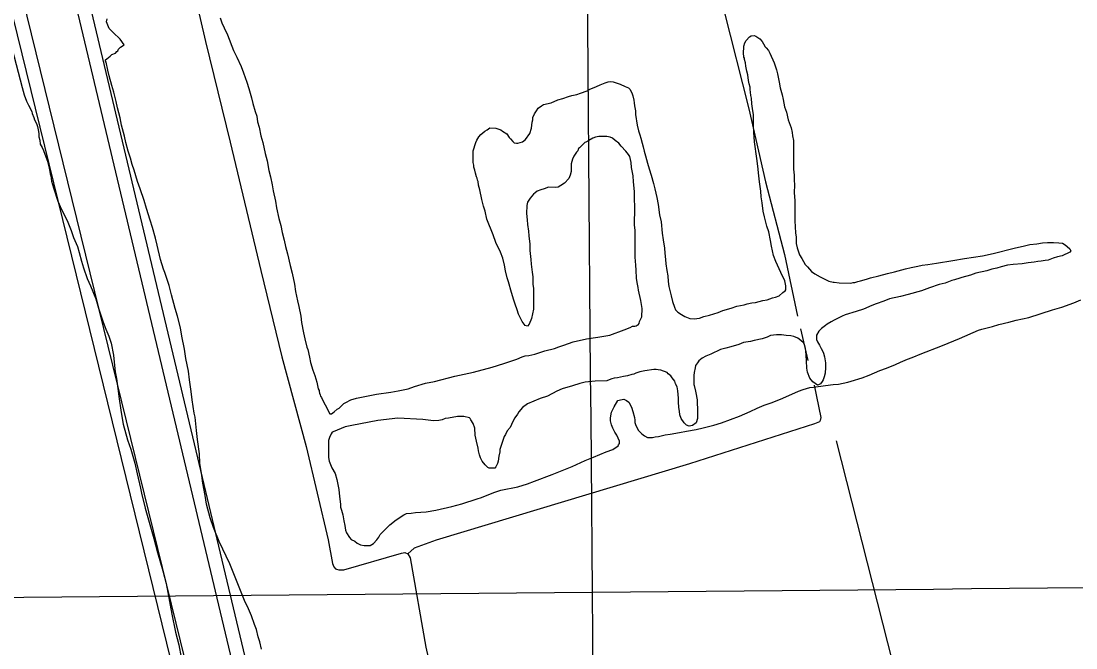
# Model space of a CAD drawing. Extents: x 3598634 to 3636690, y 517270 to 542944.
# Drawn here: x 3612111 to 3614405, y 528712 to 530075 of the extents above; entities that cross this region are included whole.
import ezdxf

# ---------------------------------------------------------------- set-up
doc = ezdxf.new("R2010")
doc.units = 0
for name, color, linetype in [('V-GRID-MAJR', 7, 'Continuous'), ('V-ROAD-CNTR', 7, 'Continuous'), ('V-SITE-VEGE', 7, 'Continuous'), ('V-TOPO-SHOR', 7, 'Continuous')]:
    doc.layers.add(name, color=color, linetype=linetype)

msp = doc.modelspace()

# ---------------------------------------------------------------- linework, layer by layer
at = {"layer": 'V-GRID-MAJR'}
for points in [[(3613409.3, 522775.2), (3613353.8, 528832.9), (3613298.2, 534893.6), (3613242.7, 540954.4), (3613242.7, 540957.4)], [(3602797.9, 528737.7), (3608075.8, 528784.9), (3613353.8, 528832.9), (3618631.7, 528881.6), (3623909.7, 528931.1), (3629187.6, 528981.4), (3634465.5, 529032.5), (3634465.6, 529032.5)]]:
    msp.add_spline(points, degree=3, dxfattribs=at)
at = {"layer": 'V-ROAD-CNTR'}
for points in [[(3611783.2, 531432.8), (3611935.5, 531471.8), (3612693.6, 528289.8), (3612652.8, 528232.1), (3612602.7, 528224.6), (3612537.8, 528243.5), (3612535.6, 528282.2), (3611767.9, 531407)], [(3611799.1, 531405.9), (3611913.4, 531435.1), (3612661.3, 528296), (3612635.7, 528259.9), (3612604.8, 528255.2), (3612566.5, 528266.4), (3612565.3, 528286.7), (3611799.1, 531405.9)]]:
    msp.add_lwpolyline(points, dxfattribs=at)
at = {"layer": 'V-SITE-VEGE'}
for points in [[(3612010.8, 530359.9), (3612044.3, 530212.9), (3612082.9, 530047), (3612113.2, 529930.4), (3612117.3, 529914.1)], [(3612352.1, 529763.1), (3612348.5, 529776.6), (3612344.1, 529791.6), (3612339, 529810.3), (3612336.1, 529824.6), (3612328.9, 529848.6), (3612326, 529864.3), (3612320.2, 529886), (3612317.3, 529899.5), (3612312.3, 529919.8), (3612307.9, 529934.7), (3612302.1, 529955.7), (3612299.2, 529967.7), (3612295.6, 529985), (3612294.1, 529987.2), (3612294.2, 529990.2), (3612297.2, 529992.4), (3612304.7, 529998.3), (3612308.5, 530002.1), (3612316, 530005), (3612319, 530008.7), (3612321.3, 530010.2), (3612322.8, 530013.2), (3612327.3, 530017.6), (3612334.9, 530022.7), (3612326.6, 530035), (3612311.1, 530049.9), (3612302.6, 530058.4), (3612296.6, 530072.8), (3612298.1, 530079.7)], [(3612544.2, 530082), (3612547.8, 530070.8), (3612552.9, 530060.3), (3612559.5, 530044.5), (3612572.7, 530010.8), (3612580.1, 529996.5), (3612589.6, 529975.5), (3612594.7, 529962), (3612602, 529941.7), (3612606.4, 529928.2), (3612612.2, 529908), (3612615.1, 529895.2), (3612620.2, 529878), (3612623.9, 529867.5), (3612625.2, 529855.5), (3612628.9, 529844.2), (3612632.5, 529824.8), (3612636.8, 529810.5), (3612641.9, 529786.6), (3612646.2, 529770.8), (3612649.8, 529749.8), (3612653.4, 529736.3), (3612657, 529718.4), (3612659.1, 529705.6), (3612664.2, 529683.2), (3612666.3, 529668.2), (3612671.3, 529645), (3612675.7, 529630), (3612678.5, 529615), (3612682.9, 529598.5), (3612685.8, 529584.3), (3612690.1, 529568.5), (3612695.9, 529543)], [(3613720.4, 529704.9), (3613716.8, 529725.1), (3613715.4, 529737.8), (3613713.4, 529758.8), (3613711.3, 529776), (3613706.3, 529811.9), (3613705, 529832.9), (3613704.4, 529847.8), (3613703.8, 529871), (3613701.7, 529884.5), (3613700.3, 529895), (3613699.7, 529907), (3613698.2, 529913), (3613697.5, 529920.4), (3613696.8, 529925.7), (3613696.9, 529930.9), (3613694.7, 529938.4), (3613693.2, 529945.2), (3613691.9, 529957.9), (3613689.7, 529965.4), (3613687.5, 529976.6), (3613686.8, 529984.1), (3613684.7, 529990.9), (3613684.7, 529993.8), (3613683.2, 529996.1), (3613683.2, 529998.3), (3613682.5, 530003.6), (3613682.7, 530020), (3613685, 530027.5), (3613688, 530032.7), (3613695.5, 530040.1), (3613699.3, 530042.3), (3613705.3, 530043), (3613709, 530041.5), (3613715.7, 530037.7), (3613717.9, 530036.2), (3613723.1, 530030.2), (3613726.1, 530024.9), (3613729.8, 530018.9), (3613732, 530016.6), (3613736.4, 530010.6), (3613739.4, 530004.6), (3613748.9, 529983.6), (3613754, 529968.6), (3613756.2, 529959.6), (3613759.8, 529941.6), (3613761.9, 529929.6), (3613766.3, 529914.6), (3613768.4, 529904.1), (3613771.3, 529888.4), (3613775.7, 529876.4), (3613779.3, 529859.9), (3613785.9, 529842.7), (3613788, 529832.2), (3613788.7, 529825.4), (3613790.9, 529814.9), (3613790.8, 529804.5), (3613791.4, 529788), (3613791.1, 529752.9), (3613792.5, 529739.4), (3613792.4, 529729.7), (3613793, 529717.7), (3613792.9, 529702), (3613794.2, 529684), (3613793.9, 529639.9), (3613795.1, 529614.5), (3613796.6, 529604.7), (3613797.2, 529591.3), (3613799.4, 529581.5), (3613804.5, 529566.5), (3613808.9, 529558.3), (3613816.2, 529545.5), (3613821.4, 529540.2), (3613830.3, 529530.4), (3613837.8, 529525.1), (3613848.9, 529518.3), (3613868.3, 529509.2), (3613877.2, 529506.8), (3613879.5, 529506.8), (3613890.7, 529505.2), (3613916.1, 529505), (3613920.6, 529506.5), (3613924.4, 529506.4), (3613931.1, 529508.6), (3613937.1, 529510.1), (3613949.8, 529513.7), (3613958.8, 529516.6), (3613976.8, 529520.9), (3613995.6, 529526), (3614010.6, 529529.6), (3614034.6, 529536.2), (3614047.3, 529539), (3614061.5, 529541.9), (3614071.3, 529544.1), (3614083.2, 529545.5), (3614102, 529548.3), (3614137.9, 529554), (3614163.4, 529558.3), (3614202.3, 529563.9), (3614225.5, 529568.9), (3614271.3, 529580.5)], [(3613227.4, 529872.8), (3613232, 529879.5), (3613235.8, 529885.5), (3613242.6, 529890.6), (3613247.1, 529892.9), (3613263.6, 529897.2), (3613278.6, 529903.1), (3613289.1, 529906), (3613301.8, 529910.3), (3613308.6, 529912.5), (3613319.8, 529914.7), (3613328, 529917.6), (3613342.3, 529922.7), (3613346.8, 529925.7), (3613362.6, 529932.3), (3613370.8, 529935.9), (3613381.3, 529940.3), (3613388.1, 529942.5), (3613393.3, 529943.2), (3613398.6, 529942.4), (3613414.2, 529937.1), (3613424.6, 529932.5), (3613432.1, 529929.4), (3613435.1, 529926.4), (3613439.5, 529918.9), (3613441.7, 529912.1), (3613443.8, 529902.4), (3613444.5, 529897.2), (3613445.2, 529890.4), (3613447.4, 529879.2), (3613447.3, 529871.7), (3613450.9, 529848.5), (3613453.7, 529835.8), (3613456.7, 529827.5), (3613458.8, 529820), (3613461.7, 529808.8), (3613463.9, 529801.3), (3613466.1, 529791.5), (3613469, 529781.8), (3613473.3, 529765.3), (3613477, 529753.3), (3613481.3, 529739.8), (3613486.4, 529721.8), (3613489.3, 529709.8), (3613493.6, 529691.1), (3613496.5, 529676.1), (3613499.3, 529653.6), (3613502.9, 529637.9), (3613505.7, 529613.2), (3613507.8, 529599), (3613510.7, 529581), (3613511.3, 529569.8), (3613512.7, 529556.3), (3613513.4, 529546.6), (3613515.5, 529532.3), (3613517.6, 529520.4), (3613518.3, 529508.4), (3613519.7, 529497.2), (3613524.7, 529476.9), (3613527.6, 529464.9), (3613532, 529452.2), (3613534.2, 529446.9), (3613539.4, 529441.6), (3613547.6, 529436.3), (3613555, 529432.5), (3613565.5, 529428), (3613575.2, 529427.1), (3613586.4, 529428.5), (3613596.2, 529432.2), (3613608.1, 529435.1), (3613626.9, 529440.9), (3613637.4, 529445.3), (3613655.4, 529450.4), (3613668.1, 529454.8), (3613683.9, 529457.6), (3613690.6, 529459.8), (3613700.4, 529462), (3613708.6, 529462.6), (3613724.3, 529467), (3613734.1, 529468.4), (3613745.3, 529472.8), (3613752.1, 529474.2), (3613759.6, 529477.2), (3613767.9, 529484.6), (3613773.1, 529488.3), (3613774.6, 529490.5), (3613774.7, 529498.7), (3613772.6, 529510), (3613763.7, 529528), (3613760.1, 529536.2), (3613752.7, 529552), (3613747.6, 529564.8), (3613743.3, 529585), (3613741.2, 529597.7), (3613737.6, 529616.5), (3613733.2, 529628.5), (3613728.1, 529648.7), (3613725.2, 529661.4), (3613723.1, 529679.4), (3613721, 529692.1), (3613720.4, 529704.9)], [(3612117.3, 529914.1), (3612122.5, 529900.6), (3612126.9, 529891.6), (3612129.8, 529886.4), (3612131.3, 529883.3), (3612134.2, 529878.1), (3612134.9, 529873.6), (3612138.6, 529865.3), (3612140.1, 529860.1), (3612144.5, 529851.8), (3612146.7, 529845.1), (3612148.8, 529834.6), (3612149.5, 529829.3), (3612149.5, 529822.6), (3612151.7, 529815.9), (3612152.3, 529806.9), (3612156.8, 529799.4), (3612159.7, 529793.4), (3612164.8, 529779.1), (3612168.5, 529770.1), (3612172.1, 529755.1), (3612173.5, 529747.6), (3612174.2, 529742.4), (3612175.7, 529737.9), (3612177.1, 529726.7), (3612181.4, 529711.7), (3612190.9, 529683.2), (3612199, 529665.1), (3612207.1, 529647.9), (3612212.2, 529637.4), (3612219.5, 529619.3), (3612224.7, 529604.3), (3612233.5, 529584.1), (3612237.1, 529571.3), (3612242.2, 529552.6), (3612246.5, 529538.3), (3612254.6, 529515.1), (3612261.9, 529498.6), (3612273.6, 529470.8), (3612279.4, 529450.6), (3612288.9, 529422.1), (3612295.5, 529404.8), (3612301.4, 529389.8), (3612306.5, 529374), (3612311.5, 529347.8), (3612313.6, 529332.9), (3612315.7, 529311.9), (3612318.5, 529297.7), (3612321.3, 529275.9), (3612323.4, 529258), (3612328.4, 529223.5), (3612332.6, 529198.1), (3612342.1, 529164.3), (3612349.4, 529144.1), (3612358.1, 529113.3), (3612363.1, 529090.1), (3612370.4, 529058.6), (3612372.5, 529048.2), (3612380.5, 529015.2), (3612399.3, 528949.2), (3612407.3, 528919.2), (3612418.9, 528879.5), (3612426.2, 528851.8), (3612439.1, 528785.1), (3612447, 528746.1), (3612454.2, 528718.4), (3612464.2, 528663)], [(3613360.1, 529822.3), (3613354.9, 529820.1), (3613345.9, 529815), (3613339.1, 529811.3), (3613336.9, 529810.6), (3613325.5, 529798.7), (3613323.3, 529797.2), (3613321.7, 529792.8), (3613318.7, 529789.8), (3613313.4, 529780.9), (3613310.4, 529774.2), (3613307.3, 529764.5), (3613307.1, 529747.3), (3613305.6, 529739.8), (3613302.5, 529732.3), (3613292.7, 529721.9), (3613285.2, 529716.8), (3613279.2, 529713.8), (3613274, 529713.1), (3613258.2, 529713.3), (3613248.5, 529709.6), (3613241.7, 529707.4), (3613233.5, 529704.5), (3613229, 529701.5), (3613225.2, 529698.6), (3613218.4, 529689.7), (3613212.4, 529680.7), (3613210.8, 529673.3), (3613210.6, 529656.1), (3613212, 529642.6), (3613212.7, 529632.1), (3613214.8, 529617.9), (3613215.5, 529607.4), (3613217.6, 529589.5), (3613217.4, 529576), (3613219.5, 529556.5), (3613220.2, 529546.1), (3613222.3, 529528.8), (3613223.7, 529518.4), (3613224.3, 529502.6), (3613225.7, 529492.9), (3613225.3, 529448), (3613221.4, 529427.9), (3613216.1, 529415.2), (3613212.3, 529411.5), (3613207.1, 529413), (3613201.2, 529421.3), (3613193.1, 529437.1), (3613190.2, 529446.8), (3613185.8, 529458.9), (3613182.9, 529467.8), (3613177.8, 529484.3), (3613171.2, 529507.6), (3613168.3, 529516.6), (3613164.7, 529531.6), (3613162.6, 529543.6), (3613159, 529559.3), (3613153.8, 529572.1), (3613143.6, 529593.1), (3613137.7, 529609.6), (3613123.8, 529644.1), (3613120.2, 529661.3), (3613116.5, 529671.8), (3613112.9, 529686.8), (3613108.6, 529707.8), (3613105.7, 529717.6), (3613105, 529725.8), (3613103.6, 529728.8), (3613102.9, 529733.3), (3613101.4, 529736.3), (3613099.2, 529743.8), (3613097.8, 529750.5), (3613095.6, 529757.3), (3613095.6, 529761), (3613094.2, 529767), (3613094.4, 529792.4), (3613099.8, 529810.3), (3613102.1, 529815.6), (3613106.6, 529823), (3613111.1, 529828.2), (3613119.4, 529834.9), (3613124.7, 529838.5), (3613130.7, 529842.2), (3613143.4, 529842.1), (3613154.6, 529838.3), (3613158.3, 529835.3), (3613167.2, 529829.2), (3613172.4, 529821.7), (3613175.4, 529818.7), (3613180.6, 529812.6), (3613183.5, 529809.6), (3613188.8, 529808.8), (3613191.7, 529808.8), (3613201.5, 529811.7), (3613208.3, 529816.9), (3613217.4, 529830.3), (3613221.2, 529841.5), (3613222.8, 529854.9), (3613224.3, 529860.1), (3613224.4, 529864.6), (3613227.4, 529872.8)], [(3612695.9, 529543), (3612700.2, 529526.5), (3612705.3, 529502.6), (3612708.1, 529486.8), (3612712.4, 529466.6), (3612715.3, 529453.9), (3612719.6, 529432.9), (3612721, 529419.4), (3612725.3, 529396.9), (3612728.2, 529383.5), (3612732.5, 529365.5), (3612734.7, 529360.2), (3612738.3, 529343.7), (3612740.5, 529332.5), (3612745.6, 529315.3), (3612750, 529304), (3612754.3, 529289.7), (3612757.2, 529274.8), (3612759.4, 529271), (3612759.4, 529268.8), (3612760.1, 529265.8), (3612761.6, 529262), (3612762.3, 529259), (3612764.5, 529256), (3612765.2, 529253.8), (3612772.6, 529240.2), (3612782.2, 529220.7), (3612785.9, 529220.7), (3612791.9, 529225.1), (3612798.7, 529231), (3612802.5, 529233.2), (3612806.2, 529236.2), (3612813, 529242.9), (3612817.5, 529245.1), (3612828, 529251), (3612840.8, 529254.6), (3612884.2, 529263.2), (3612914.9, 529267.4), (3612931.4, 529270.3), (3612953.1, 529275.3), (3612966.6, 529279.7), (3612990.6, 529287), (3613010.1, 529290.6), (3613054.3, 529302.2), (3613094.8, 529311.5), (3613135.3, 529322.4), (3613160.8, 529329.7), (3613189.3, 529339.2), (3613200.5, 529344.3), (3613207.3, 529346.5), (3613215.5, 529347.2), (3613228.2, 529350), (3613250, 529357.3), (3613271, 529362.4), (3613280.7, 529366.1), (3613291.2, 529369.7), (3613311.5, 529377), (3613340.7, 529383.5), (3613365.4, 529387), (3613391.6, 529392), (3613423.1, 529403), (3613435.9, 529408.1), (3613441.2, 529411.1), (3613445.6, 529411), (3613448.6, 529411.7), (3613450.9, 529413.2), (3613453.2, 529414), (3613455.4, 529416.9), (3613456.2, 529421.4), (3613461.5, 529431.8), (3613461.7, 529449.8), (3613458.8, 529467), (3613453.8, 529489.5), (3613453.1, 529495.5), (3613450.9, 529506), (3613449.5, 529515.7), (3613448.9, 529532.9), (3613448.3, 529544.1), (3613446.9, 529561.3), (3613447, 529574.1), (3613446.4, 529592), (3613446.7, 529618.9), (3613445.3, 529631.7), (3613445.6, 529668.3), (3613445, 529690), (3613445.1, 529704.2), (3613443.1, 529725.2), (3613442.4, 529737.9), (3613438.9, 529755.9), (3613438.2, 529767.1), (3613435.3, 529779.8), (3613432.4, 529784.3), (3613426.4, 529791.9), (3613416.1, 529802.4), (3613410.9, 529809.2), (3613403.5, 529815.2), (3613397.5, 529819.8), (3613392.3, 529822.1), (3613384.8, 529823.6), (3613367.6, 529823.8), (3613360.1, 529822.3)], [(3612634.1, 528709.2), (3612630.5, 528724.9), (3612626.8, 528735.4), (3612623.2, 528751.9), (3612618.8, 528762.4), (3612612.2, 528781.2), (3612605.6, 528796.9), (3612596.8, 528815), (3612569, 528883.2), (3612564.6, 528894.5), (3612541.8, 528943.3), (3612529.4, 528973.3), (3612522.1, 528994.3), (3612514.1, 529024.3), (3612511.3, 529043), (3612506.2, 529070), (3612504.1, 529086.5), (3612499.9, 529113.4), (3612498.6, 529133.6), (3612494.3, 529165.1), (3612492.3, 529184.6), (3612489.5, 529213), (3612487.3, 529222), (3612483.1, 529251.2), (3612481, 529269.2), (3612477.5, 529294.6), (3612474.7, 529313.3), (3612468.9, 529341.1), (3612466.1, 529361.3), (3612460.3, 529389.7), (3612457.5, 529407.7), (3612451, 529433.2), (3612445.9, 529449.7), (3612437.9, 529479.7), (3612432.9, 529499.9), (3612423.4, 529527.7), (3612420.4, 529535.2), (3612413.9, 529556.2), (3612406.7, 529587.6), (3612403.1, 529602.6), (3612396.5, 529625.9), (3612391.4, 529641.6), (3612383.4, 529667.1), (3612378.3, 529684.4), (3612369.6, 529709.9), (3612363.7, 529725.6), (3612356.5, 529750.4), (3612352.1, 529763.1)], [(3614271.3, 529580.5), (3614293.7, 529585.6), (3614305, 529588.5), (3614320.7, 529590.6), (3614332.7, 529592.7), (3614343.9, 529593.4), (3614356.6, 529593.3), (3614368.6, 529592.4), (3614376.1, 529591.6), (3614382, 529587.8), (3614386.5, 529584.8), (3614392.4, 529579.5), (3614394.6, 529575), (3614392.3, 529572), (3614375.8, 529563.9), (3614365.3, 529561.8), (3614356.3, 529558.9), (3614345.1, 529554.5), (3614338.3, 529553.8), (3614330.1, 529552.4), (3614322.6, 529551.7), (3614314.4, 529550.2), (3614301.7, 529548.9), (3614288.9, 529546.7), (3614268.7, 529545.4), (3614256.7, 529544), (3614242.5, 529540.4), (3614233.5, 529537.5), (3614222.3, 529535.3), (3614211.8, 529531.7), (3614187.8, 529526.6), (3614175.8, 529522.2), (3614157, 529517.2), (3614153.3, 529515.7), (3614141.3, 529512.1), (3614135.3, 529510.6), (3614121, 529504.8), (3614108.3, 529501.9), (3614087.3, 529494.6), (3614069.3, 529488), (3614040.8, 529480), (3614023.6, 529475.7), (3614000.3, 529470.6), (3613987.6, 529465.5), (3613971.1, 529459.7), (3613961.3, 529456), (3613943.3, 529447.9), (3613927.6, 529442.8), (3613903.6, 529435.6), (3613896.8, 529432.6), (3613879.5, 529424.5), (3613872.8, 529420.9), (3613864.5, 529415.7), (3613860.7, 529412.7), (3613851.7, 529406.1), (3613846.4, 529400.1), (3613841.1, 529392), (3613841, 529382.2), (3613843.2, 529377), (3613847.7, 529370.2), (3613851.3, 529362.7), (3613854.3, 529357.4), (3613856.5, 529352.2), (3613858.7, 529344.7), (3613860.8, 529331.2), (3613860.7, 529321.5), (3613859.9, 529308.8), (3613857.6, 529301.3), (3613855.3, 529294.6), (3613853.7, 529290.9), (3613849.9, 529285.7), (3613845.4, 529283.5), (3613843.2, 529282.8), (3613832.8, 529290.3), (3613826.9, 529297.9), (3613821.7, 529311.4), (3613820.3, 529319.6), (3613819.7, 529336.1), (3613818.3, 529347.3), (3613817.6, 529357.8), (3613816.9, 529363), (3613814.8, 529370.5), (3613812.6, 529375), (3613807.4, 529380.3), (3613800.7, 529384.8), (3613791.7, 529388.6), (3613785, 529390.2), (3613775.3, 529391), (3613764.8, 529392.6), (3613754.4, 529392.7), (3613740.9, 529390.6), (3613734.1, 529387.6), (3613722.9, 529384), (3613705.7, 529380.4), (3613697.4, 529378.2), (3613682.4, 529375.4), (3613671.9, 529371.7), (3613654.7, 529366.6), (3613644.2, 529363.7), (3613632.2, 529360.8), (3613611.2, 529350.5)], [(3613696.9, 529225.7), (3613711.9, 529233), (3613727.6, 529239.6), (3613744.9, 529245.4), (3613768.2, 529255), (3613801.9, 529269.6), (3613812.4, 529273.3), (3613826.7, 529277.7), (3613834.9, 529278.3), (3613860.4, 529281.9), (3613877.6, 529284.7), (3613888.8, 529285.4), (3613909.1, 529289.7), (3613916.6, 529291.9), (3613940.5, 529299.1), (3613955.6, 529305), (3613978.8, 529314.5), (3613993.1, 529319.6), (3614013.3, 529327.7), (3614023.8, 529332.8), (3614038.9, 529339.4), (3614049.4, 529343.1), (3614070.4, 529351.9), (3614111.7, 529368), (3614127.4, 529374.6), (3614152.2, 529384.1), (3614193.5, 529402.4), (3614201, 529404.6), (3614224.2, 529410.4), (3614237.7, 529414.8), (3614259.4, 529419.8), (3614275.2, 529424.2), (3614302.9, 529429.9), (3614354.6, 529446.7), (3614374.9, 529452.5), (3614401.1, 529462), (3614416.1, 529468.6)], [(3613611.2, 529350.5), (3613600.7, 529346.1), (3613592.4, 529341.7), (3613584.9, 529335.8), (3613582.6, 529331.3), (3613578, 529325.4), (3613577.3, 529320.9), (3613574.9, 529310.5), (3613574.1, 529303.7), (3613574, 529284.3), (3613574.7, 529282), (3613577.6, 529270.1), (3613579, 529266.3), (3613581.2, 529251.3), (3613581.8, 529243.8), (3613582.5, 529231.1), (3613582.3, 529210.2), (3613579.2, 529201.2), (3613571.7, 529195.3), (3613564.2, 529193.9), (3613558.3, 529196.2), (3613553.1, 529200.7), (3613546.4, 529210.5), (3613543.5, 529218.7), (3613542.8, 529226.2), (3613541.4, 529234.5), (3613540.7, 529246.4), (3613540.8, 529254.7), (3613539.4, 529270.4), (3613538, 529279.4), (3613534.3, 529286.1), (3613532.9, 529291.4), (3613527, 529298.9), (3613524, 529303.4), (3613518.8, 529307.9), (3613516.6, 529310.2), (3613502.4, 529315.6), (3613496.4, 529316.4), (3613492.7, 529317.1), (3613487.5, 529317.2), (3613468, 529314.4), (3613456.8, 529312.2), (3613447.8, 529309.3), (3613444, 529307.1), (3613439.5, 529306.4), (3613429.8, 529303.5), (3613421.5, 529302), (3613408.1, 529299.2), (3613401.3, 529298.5), (3613396.1, 529297), (3613390.1, 529294.8), (3613384.8, 529292.6), (3613359.4, 529291.3), (3613337.7, 529289.3), (3613326.4, 529286.4), (3613310.7, 529281.3), (3613288.2, 529274.8), (3613276.2, 529269.6), (3613255.9, 529259.3), (3613240.1, 529254.2), (3613212.4, 529242.5), (3613201.8, 529234.3), (3613193.5, 529224.7), (3613190.5, 529220.2), (3613185.2, 529212.1), (3613180.6, 529203.9), (3613174.5, 529191.2), (3613168.5, 529183.8), (3613164.7, 529175.6), (3613161.7, 529171.1), (3613157.8, 529160.7), (3613152.4, 529142.8), (3613152.4, 529138.3), (3613150.1, 529128.6), (3613148.5, 529117.4), (3613147, 529112.9), (3613143.9, 529105.5), (3613141.6, 529102.5), (3613128.9, 529102.6), (3613125.9, 529104.1), (3613120.7, 529109.4), (3613114.1, 529117.7), (3613110.4, 529125.2), (3613108.2, 529131.2), (3613106.1, 529140.2), (3613105.4, 529146.2), (3613101.7, 529161.2), (3613098.9, 529173.9), (3613098.2, 529189.6), (3613094.6, 529199.4), (3613089.4, 529207.6), (3613088, 529210.6), (3613086.5, 529212.1), (3613073.8, 529214.5), (3613060.3, 529214.6), (3613040.8, 529211), (3613033.4, 529210.3), (3613026.6, 529207.4), (3613019.9, 529206), (3613007.9, 529205.3), (3612984.7, 529208.5)], [(3612984.7, 529208.5), (3612930.2, 529211.2), (3612886.7, 529206.4), (3612830.5, 529194.9), (3612815.6, 529192), (3612790, 529181.8), (3612787.8, 529181), (3612785.5, 529177.3), (3612781.7, 529169.1), (3612779.4, 529162.4), (3612779.2, 529135.5), (3612779.8, 529125.7), (3612781.3, 529117.5), (3612787.1, 529103.2), (3612793.8, 529090.5), (3612797.4, 529077.7), (3612801.7, 529056), (3612803.8, 529041), (3612805.9, 529023.8), (3612805.9, 529017.8), (3612808, 529011.1), (3612810.9, 529000.6), (3612813.1, 528987.9), (3612815.2, 528978.1), (3612816.7, 528967.6), (3612818.8, 528961.6), (3612825.5, 528951.8), (3612829.2, 528947.3), (3612836.6, 528943.5), (3612841.8, 528939.7), (3612849.3, 528935.9), (3612857.5, 528934.4), (3612870.2, 528934.3), (3612877.7, 528938.7), (3612884.5, 528946.9), (3612889.1, 528952.1), (3612892.1, 528958), (3612898.1, 528963.9), (3612913.2, 528979.5), (3612926.8, 528989.9), (3612943.3, 529001), (3612949.3, 529003.9), (3612959.1, 529004.6), (3612968.8, 529006), (3612992, 529007.3), (3613013, 529010.8), (3613048.2, 529018.8), (3613069.9, 529024.6), (3613102.9, 529035.5), (3613112.7, 529038.4), (3613138.9, 529049.4), (3613154.7, 529054.5), (3613191.4, 529061.7), (3613212.4, 529068.2), (3613227.4, 529074.1), (3613266.4, 529088.7), (3613309.9, 529106.3), (3613337.7, 529118.8), (3613355.7, 529126.1), (3613383.5, 529137.8), (3613397.8, 529142.9), (3613409.8, 529151.1), (3613410.6, 529153.3), (3613412.8, 529156.3), (3613412.9, 529161.5), (3613407, 529174.3), (3613402.6, 529181), (3613398.1, 529189.3), (3613395.2, 529196.8), (3613393, 529205.1), (3613393.1, 529211.8), (3613395.5, 529224.5), (3613400.8, 529235.7), (3613409.1, 529249.8), (3613415.1, 529251.2), (3613421.9, 529252.7), (3613427.8, 529249.6), (3613433, 529245.8), (3613438.9, 529235.3), (3613441.8, 529225.6), (3613445.5, 529212.8), (3613446.2, 529206.8), (3613446.1, 529201.6), (3613448.3, 529194.9), (3613454.2, 529184.3), (3613460.9, 529176.8), (3613466.8, 529173), (3613473.5, 529169.2), (3613484.7, 529169.1), (3613490, 529170.6), (3613497.5, 529171.3), (3613511.7, 529174.9), (3613522.9, 529176.3), (3613543.2, 529179.8), (3613558.1, 529182.7), (3613579.1, 529186.3), (3613594.8, 529189.9), (3613618.1, 529195.7), (3613634.6, 529200.8), (3613673.6, 529215.4), (3613696.9, 529225.7)]]:
    msp.add_lwpolyline(points, dxfattribs=at)
at = {"layer": 'V-TOPO-SHOR'}
for p, q in [((3613806, 529405.7), (3613822, 529336.9)), ((3613836.1, 529282.6), (3613850.4, 529212.5))]:
    msp.add_line(p, q, dxfattribs=at)
for points in [[(3613560.2, 530404), (3613597.7, 530268.4), (3613639.2, 530098.1), (3613694, 529883.7), (3613730, 529725.1), (3613771.5, 529567.3), (3613799.8, 529432.8)], [(3612467.5, 530221.7), (3612512, 530030.5), (3612565.5, 529811.5), (3612632.7, 529532.1), (3612678.2, 529344.5), (3612731.1, 529149.3), (3612778.7, 528946.4), (3612788, 528895), (3612790.8, 528887.8), (3612794.9, 528883.5), (3612797, 528882.5), (3612801.8, 528881), (3612813.1, 528881.3), (3612938.6, 528917.7)], [(3613850.4, 529212.5), (3613849.1, 529205.8), (3613847.8, 529203.1), (3613837.1, 529199), (3613564.6, 529112), (3613014.1, 528945.9), (3612966, 528928.3), (3612952, 528916.5)], [(3614975.5, 524871.3), (3614880.2, 525245.7), (3613884.9, 529162)], [(3612957.2, 528907.4), (3612991.3, 528713.1), (3613032.5, 528530.8), (3613047.7, 528467.4), (3613059.1, 528410.8), (3613060.9, 528401.3), (3613061.2, 528395.2), (3613060.7, 528392.7), (3613059.7, 528389.7), (3613057, 528385.4), (3613053.9, 528381.9), (3613047.4, 528377), (3612924.2, 528342.2), (3612724.9, 528278.5), (3612715.4, 528272.9), (3612711.6, 528269.4), (3612707.3, 528264.1)], [(3612938.6, 528917.7), (3612945.3, 528919.1), (3612952, 528916.5), (3612957.2, 528907.4)]]:
    msp.add_lwpolyline(points, dxfattribs=at)

doc.saveas('drawing.dxf')
